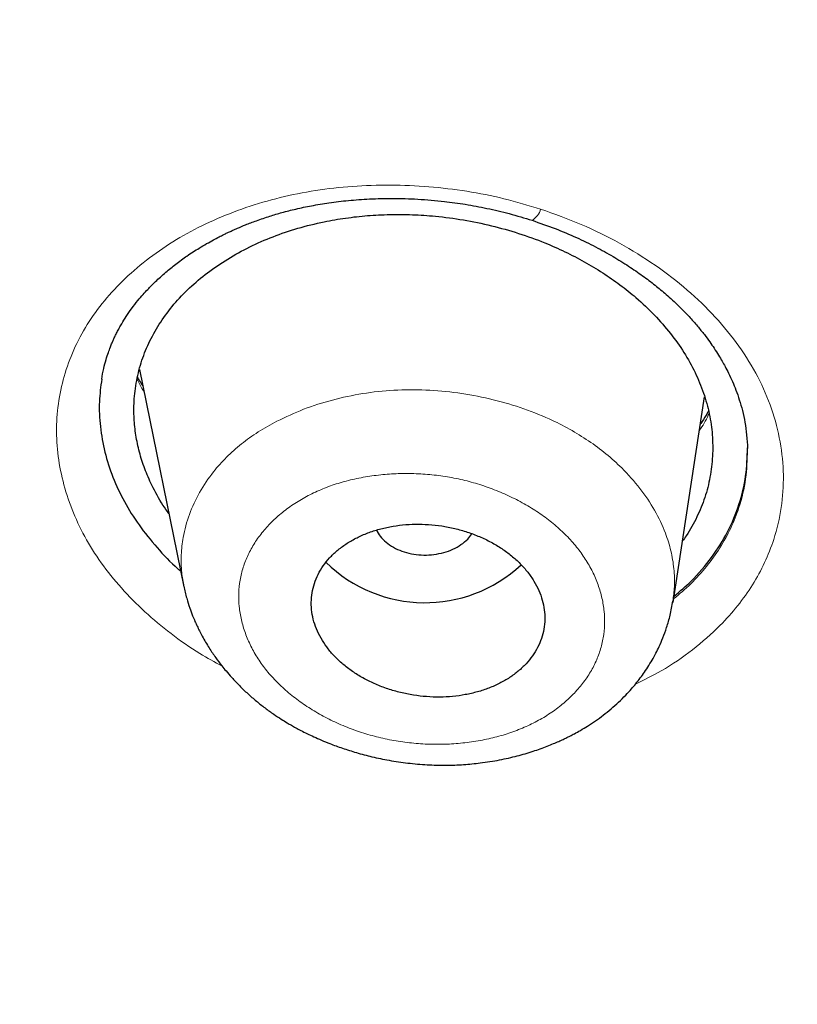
# Model space of a CAD drawing. Header units: millimetres. Extents: x 8 to 1170, y 12 to 886.
# Tile 260 of 656: x 739.94 to 745.94, y 825.42 to 833.02. Entities that reach past the tile are written whole.
import ezdxf

# ---------------------------------------------------------------- set-up
doc = ezdxf.new("R2010")
doc.units = ezdxf.units.MM

msp = doc.modelspace()

# ---------------------------------------------------------------- linework, layer by layer
at = {"color": 7, "linetype": 'Continuous', "lineweight": 30}
for p, q in [((740.865, 830.3223), (741.207, 828.6458)), ((744.9839, 828.5253), (745.2267, 830.1122)), ((745.5587, 829.7034), (745.5575, 829.7152)), ((744.9814, 828.5349), (744.9804, 828.5258))]:
    msp.add_line(p, q, dxfattribs=at)
at = {"color": 8, "linetype": 'Continuous', "lineweight": 0}
msp.add_arc((743.8276, 831.5939), 0.1376, 299.28427, 345.8883, dxfattribs=at)
at = {"color": 7, "linetype": 'Continuous', "lineweight": 30}
msp.add_arc((743.0676, 829.6145), 1.0916, 225.58831, 312.97422, dxfattribs=at)
for points, knots in [([(727.5163, 798.6273), (726.8835, 799.0369), (725.618, 799.8563), (723.8179, 801.1604), (722.0943, 802.5167), (720.4566, 803.9275), (718.9056, 805.3885), (717.4444, 806.8974), (716.0754, 808.4512), (714.8013, 810.047), (713.6247, 811.6822), (712.5482, 813.3537), (711.5747, 815.0587), (710.7061, 816.7939), (709.9432, 818.5558), (709.287, 820.3409), (708.7384, 822.146), (708.2983, 823.9676), (707.9674, 825.8025), (707.7468, 827.6474), (707.6373, 829.4987), (707.6399, 831.3532), (707.7549, 833.2071), (707.9812, 835.057), (708.3179, 836.8995), (708.764, 838.7311), (709.3184, 840.5485), (709.9803, 842.3483), (710.7486, 844.1272), (711.6225, 845.8818), (712.6009, 847.6085), (713.6824, 849.3041), (714.8641, 850.9654), (716.1433, 852.5896), (717.5173, 854.1738), (718.9835, 855.7151), (720.5391, 857.2107), (722.1816, 858.6577), (723.9081, 860.0532), (725.716, 861.3943), (727.6023, 862.678), (729.5627, 863.9025), (731.5933, 865.0658), (733.69, 866.1658), (735.8489, 867.2008), (738.0659, 868.1687), (740.3371, 869.0676), (742.6586, 869.8956), (745.0261, 870.6506), (747.4355, 871.3308), (749.8816, 871.9354), (752.3598, 872.4638), (754.8654, 872.9152), (757.3938, 873.2888), (759.9404, 873.5845), (762.5006, 873.7996), (765.0697, 873.9407), (766.785, 873.9667), (767.6427, 873.9797)], [0, 0, 0, 0, 0.017858, 0.035716, 0.053573, 0.07143, 0.089286, 0.107143, 0.124999, 0.142856, 0.160713, 0.178571, 0.196429, 0.214287, 0.232143, 0.25, 0.267856, 0.285712, 0.303568, 0.321425, 0.339282, 0.35714, 0.374998, 0.392856, 0.410713, 0.42857, 0.446428, 0.464285, 0.482142, 0.499999, 0.517857, 0.535714, 0.553571, 0.571428, 0.589285, 0.607142, 0.624999, 0.642856, 0.660713, 0.67857, 0.696427, 0.714284, 0.732141, 0.749999, 0.767857, 0.785715, 0.803573, 0.821432, 0.83929, 0.857149, 0.875005, 0.892861, 0.910716, 0.928572, 0.946428, 0.964284, 0.982141, 1, 1, 1, 1]), ([(767.6502, 871.5797), (767.0461, 871.572), (765.8382, 871.5568), (764.0275, 871.4812), (762.2194, 871.3671), (760.4139, 871.2107), (758.6112, 871.0132), (756.8148, 870.7748), (755.08, 870.5049), (753.4114, 870.208), (751.8098, 869.8879), (750.2254, 869.5358), (748.6584, 869.1519), (747.1086, 868.7363), (745.522, 868.273), (743.903, 867.7596), (742.2567, 867.193), (740.6394, 866.5911), (739.0511, 865.9541), (737.4918, 865.2822), (735.9589, 864.5744), (734.4958, 863.852), (733.1022, 863.1192), (731.7798, 862.3812), (730.4887, 861.6173), (729.2287, 860.8275), (727.9998, 860.0119), (726.7677, 859.1468), (725.5377, 858.2306), (724.3159, 857.2617), (723.1369, 856.2663), (722.0006, 855.2445), (720.9069, 854.1964), (719.8542, 853.1205), (718.8727, 852.0501), (717.9613, 850.9898), (717.1202, 849.9461), (716.323, 848.8886), (715.5697, 847.8172), (714.8601, 846.7319), (714.1749, 845.601), (713.5193, 844.4241), (712.8987, 843.2012), (712.3315, 841.9651), (711.8175, 840.7159), (711.3567, 839.4535), (710.9487, 838.1769), (710.6042, 836.9251), (710.3196, 835.7026), (710.0914, 834.5143), (709.9112, 833.3248), (709.779, 832.134), (709.6948, 830.9416), (709.6576, 829.714), (709.6723, 828.4521), (709.7443, 827.1572), (709.8732, 825.8641), (710.0591, 824.5725), (710.3018, 823.2824), (710.6013, 821.9955), (710.9458, 820.7519), (711.3295, 819.5547), (711.7468, 818.4052), (712.209, 817.2679), (712.7162, 816.1425), (713.2686, 815.029), (713.8842, 813.8941), (714.5673, 812.7399), (715.3226, 811.5691), (716.1303, 810.4152), (716.9903, 809.2784), (717.9029, 808.1587), (718.8651, 807.0597), (719.8448, 806.0151), (720.8344, 805.0256), (721.8303, 804.0885), (722.8624, 803.174), (723.9309, 802.2819), (725.0358, 801.4124), (726.2109, 800.5405), (727.4593, 799.6694), (728.7838, 798.8027), (730.1487, 797.9655), (731.5541, 797.1581), (733.0001, 796.3805), (734.481, 795.6361), (735.9487, 794.9469), (737.3955, 794.3117), (738.8202, 793.7264), (740.2667, 793.1718), (741.7351, 792.6481), (743.2254, 792.1551), (744.7848, 791.6789), (746.4129, 791.2232), (748.1092, 790.7922), (749.8233, 790.4003), (751.5552, 790.0475), (753.3048, 789.7339), (755.0687, 789.4602), (756.7935, 789.2333), (758.4747, 789.0497), (760.1115, 788.9058), (761.7541, 788.7958), (763.4022, 788.7207), (765.0559, 788.6774), (766.1606, 788.6775), (766.7135, 788.6775)], [0, 0, 0, 0, 0.01003, 0.020054, 0.030083, 0.040124, 0.050187, 0.060282, 0.070362, 0.079553, 0.088711, 0.097842, 0.106955, 0.116055, 0.12515, 0.135215, 0.145244, 0.155247, 0.165233, 0.175211, 0.185191, 0.195231, 0.204429, 0.213609, 0.222777, 0.23194, 0.241107, 0.250284, 0.260264, 0.270231, 0.280194, 0.290164, 0.300149, 0.31016, 0.320251, 0.329484, 0.338685, 0.347862, 0.357022, 0.366175, 0.375328, 0.385279, 0.395221, 0.405163, 0.415118, 0.425096, 0.435106, 0.445185, 0.454404, 0.463594, 0.472765, 0.481925, 0.491084, 0.500249, 0.510205, 0.520158, 0.530119, 0.540101, 0.550114, 0.56017, 0.570237, 0.579425, 0.588586, 0.597726, 0.606856, 0.615983, 0.625115, 0.635087, 0.645061, 0.655045, 0.665052, 0.67509, 0.685171, 0.695207, 0.70436, 0.713496, 0.722621, 0.731743, 0.74087, 0.750008, 0.759978, 0.769956, 0.779952, 0.789974, 0.800033, 0.810138, 0.820182, 0.829338, 0.838477, 0.847605, 0.856731, 0.86586, 0.875, 0.885017, 0.895019, 0.905016, 0.915017, 0.92503, 0.935066, 0.945076, 0.954226, 0.963368, 0.97251, 0.981657, 0.990818, 1, 1, 1, 1]), ([(710.1619, 829.6907), (710.1749, 830.1932), (710.2008, 831.197), (710.3363, 832.7001), (710.5426, 834.1981), (710.8267, 835.6912), (711.1866, 837.1793), (711.6136, 838.6312), (712.1017, 840.0442), (712.6459, 841.4163), (713.2556, 842.7752), (713.9312, 844.1212), (714.6835, 845.4744), (715.5153, 846.8311), (716.4298, 848.187), (717.4134, 849.5199), (718.4663, 850.8299), (719.588, 852.1163), (720.7523, 853.3517), (721.9519, 854.5341), (723.1806, 855.6624), (724.462, 856.7597), (725.7963, 857.8259), (727.2044, 858.8763), (728.6872, 859.9077), (730.2457, 860.916), (731.8563, 861.8848), (733.5193, 862.8137), (735.2323, 863.7014), (736.9558, 864.5292), (738.682, 865.2974), (740.4056, 866.0073), (742.1615, 866.6741), (743.9495, 867.2974), (745.7974, 867.8861), (747.7048, 868.4365), (749.6714, 868.9446), (751.667, 869.4017), (753.6913, 869.8076), (755.7411, 870.1616), (757.7681, 870.4572), (759.7631, 870.6965), (761.7205, 870.882), (763.6804, 871.0183), (765.6425, 871.1053), (767.6494, 871.1437), (769.6987, 871.13), (771.7873, 871.0604), (773.8697, 870.9351), (775.9457, 870.7543), (778.0128, 870.5183), (780.0253, 870.2342), (781.9776, 869.9065), (783.867, 869.539), (785.7324, 869.1253), (787.5735, 868.6657), (789.4335, 868.1484), (791.3072, 867.5705), (793.189, 866.9289), (795.0338, 866.2379), (796.8414, 865.4977), (798.6119, 864.7086), (800.3085, 863.889), (801.9287, 863.0443), (803.4702, 862.1795), (804.9645, 861.2787), (806.4116, 860.3419), (807.843, 859.3476), (809.2531, 858.2947), (810.6355, 857.1817), (811.9582, 856.0328), (813.2214, 854.8484), (814.426, 853.6275), (815.5482, 852.3972), (816.5882, 851.1626), (817.5461, 849.93), (818.4416, 848.6758), (819.2751, 847.4), (820.0611, 846.0783), (820.7943, 844.7116), (821.469, 843.3005), (822.0708, 841.8717), (822.5999, 840.4252), (823.057, 838.9587), (823.4341, 837.5036), (823.7338, 836.0647), (823.9591, 834.6491), (824.1142, 833.2298), (824.2052, 831.8065), (824.2077, 830.8559), (824.2089, 830.3803)], [0, 0, 0, 0, 0.011674, 0.023319, 0.034953, 0.046594, 0.058259, 0.069953, 0.080961, 0.091959, 0.102962, 0.113984, 0.125039, 0.136637, 0.148231, 0.159838, 0.171475, 0.183157, 0.194877, 0.205905, 0.216918, 0.22793, 0.238954, 0.250002, 0.261585, 0.273174, 0.284784, 0.296429, 0.308126, 0.319837, 0.330846, 0.341843, 0.352841, 0.363852, 0.374887, 0.386465, 0.398061, 0.409688, 0.421363, 0.433098, 0.444853, 0.455881, 0.466873, 0.477842, 0.4888, 0.499758, 0.511447, 0.523122, 0.534797, 0.546486, 0.558206, 0.569931, 0.580933, 0.591898, 0.602839, 0.613767, 0.624694, 0.636409, 0.648098, 0.659775, 0.671455, 0.683154, 0.694888, 0.705917, 0.716904, 0.727863, 0.738806, 0.749745, 0.761427, 0.773085, 0.784734, 0.79639, 0.808067, 0.819807, 0.830858, 0.841874, 0.852868, 0.863854, 0.874847, 0.886477, 0.898088, 0.909698, 0.921323, 0.932981, 0.944738, 0.955821, 0.966873, 0.97791, 0.988948, 1, 1, 1, 1]), ([(740.5726, 830.2481), (740.5775, 830.2758), (740.5866, 830.3267), (740.6048, 830.3954), (740.6224, 830.4505), (740.638, 830.4927), (740.6515, 830.5258), (740.6641, 830.5545), (740.6771, 830.5823), (740.6919, 830.612), (740.7087, 830.6434), (740.7316, 830.6836), (740.7627, 830.7336), (740.8042, 830.7935), (740.8482, 830.8503), (740.8904, 830.8999), (740.9258, 830.9386), (740.9578, 830.9718), (740.9901, 831.0036), (741.0267, 831.0377), (741.0781, 831.083), (741.1458, 831.1377), (741.2316, 831.2001), (741.3117, 831.2522), (741.3806, 831.293), (741.432, 831.3216), (741.4761, 831.3448), (741.5117, 831.3626), (741.5387, 831.3757), (741.562, 831.3867), (741.5884, 831.3988), (741.6294, 831.4169), (741.6896, 831.442), (741.7725, 831.4737), (741.8659, 831.5054), (741.9676, 831.5354), (742.0746, 831.5626), (742.1956, 831.5881), (742.3309, 831.6107), (742.4808, 831.6287), (742.6453, 831.6406), (742.8242, 831.6446), (743.0169, 831.6389), (743.204, 831.6229), (743.3824, 831.5984), (743.5499, 831.5673), (743.7223, 831.5269), (743.8366, 831.4918), (743.8949, 831.4739)], [0, 0, 0, 0, 0.028627, 0.052591, 0.071868, 0.086412, 0.097138, 0.106074, 0.115816, 0.126365, 0.137724, 0.149872, 0.170509, 0.193048, 0.217303, 0.23594, 0.25139, 0.263735, 0.276208, 0.290435, 0.30642, 0.333854, 0.362575, 0.392568, 0.409994, 0.425417, 0.438176, 0.448339, 0.45579, 0.460925, 0.467766, 0.477356, 0.494071, 0.515498, 0.541641, 0.564605, 0.590308, 0.618765, 0.649993, 0.684006, 0.720813, 0.760417, 0.802811, 0.84798, 0.883671, 0.920904, 0.959678, 1, 1, 1, 1]), ([(740.9596, 829.4302), (740.9406, 829.4722), (740.9026, 829.5563), (740.8623, 829.6855), (740.8345, 829.8158), (740.8206, 829.9462), (740.8209, 830.0872), (740.8391, 830.2373), (740.88, 830.3943), (740.9422, 830.5457), (741.0252, 830.6903), (741.1274, 830.827), (741.2483, 830.9542), (741.3873, 831.0712), (741.5431, 831.177), (741.7127, 831.2706), (741.8942, 831.3501), (742.0863, 831.415), (742.2745, 831.4616), (742.4549, 831.493), (742.6247, 831.5119), (742.7971, 831.5205), (742.9722, 831.5189), (743.1624, 831.5062), (743.3666, 831.4794), (743.5817, 831.435), (743.7921, 831.3759), (743.9815, 831.3073), (744.1502, 831.2328), (744.2997, 831.1554), (744.4418, 831.0701), (744.5753, 830.9776), (744.7099, 830.8694), (744.8419, 830.7449), (744.966, 830.6032), (745.0711, 830.4547), (745.1566, 830.3002), (745.2222, 830.1416), (745.2668, 829.9802), (745.2899, 829.8171), (745.2916, 829.6536), (745.2725, 829.492), (745.2324, 829.3347), (745.1702, 829.1836), (745.1099, 829.0719), (745.0663, 829.0127), (745.0565, 828.9994)], [0, 0, 0, 0, 0.019798, 0.039666, 0.059645, 0.079481, 0.099257, 0.12432, 0.149057, 0.173714, 0.198541, 0.223319, 0.247968, 0.272734, 0.297858, 0.322902, 0.347638, 0.372305, 0.397145, 0.416996, 0.436728, 0.456464, 0.476329, 0.496443, 0.521149, 0.546031, 0.570929, 0.595674, 0.615468, 0.635335, 0.655314, 0.675148, 0.694918, 0.72001, 0.744757, 0.7694, 0.794184, 0.818996, 0.843653, 0.868402, 0.893482, 0.918565, 0.94331, 0.96796, 0.992761, 1, 1, 1, 1]), ([(743.8949, 831.4739), (743.9549, 831.4533), (744.0717, 831.4132), (744.235, 831.3438), (744.3839, 831.2716), (744.5184, 831.1973), (744.6394, 831.1225), (744.7475, 831.0481), (744.8435, 830.9752), (744.9365, 830.8978), (745.0242, 830.8172), (745.1047, 830.7349), (745.1703, 830.6606), (745.2231, 830.5954), (745.2656, 830.5385), (745.3023, 830.4855), (745.3342, 830.4357), (745.3621, 830.3887), (745.3876, 830.3427), (745.4146, 830.2902), (745.4426, 830.2296), (745.4709, 830.1608), (745.4977, 830.085), (745.5211, 830.0024), (745.5402, 829.9117), (745.554, 829.8135), (745.557, 829.7468), (745.5585, 829.7118)], [0, 0, 0, 0, 0.062631, 0.121894, 0.177879, 0.23065, 0.280257, 0.326736, 0.370117, 0.410423, 0.459412, 0.503, 0.541207, 0.574042, 0.601608, 0.625907, 0.651733, 0.673951, 0.693487, 0.717524, 0.747596, 0.777255, 0.811352, 0.85064, 0.895183, 0.944973, 1, 1, 1, 1]), ([(824.2089, 830.3803), (824.1959, 829.879), (824.1699, 828.877), (824.0339, 827.3756), (823.8269, 825.8775), (823.5418, 824.3822), (823.1806, 822.8904), (822.7525, 821.4344), (822.2634, 820.0181), (821.7189, 818.6446), (821.1095, 817.286), (820.4349, 815.9422), (819.6829, 814.5911), (818.8509, 813.2361), (817.9358, 811.8803), (816.9519, 810.5475), (815.899, 809.2375), (814.7775, 807.9512), (813.6133, 806.7162), (812.4136, 805.5342), (811.185, 804.4064), (809.9037, 803.3097), (808.5697, 802.244), (807.1619, 801.1939), (805.6786, 800.1625), (804.118, 799.1534), (802.5033, 798.1827), (800.8342, 797.2509), (799.1151, 796.3607), (797.3879, 795.532), (795.662, 794.7647), (793.9415, 794.0567), (792.1908, 793.3922), (790.4101, 792.7715), (788.5678, 792.1847), (786.6636, 791.6352), (784.6972, 791.1266), (782.702, 790.6688), (780.678, 790.2621), (778.6286, 789.9075), (776.6019, 789.612), (774.6071, 789.3733), (772.6496, 789.1885), (770.6896, 789.0529), (768.7274, 788.9663), (766.7202, 788.928), (764.6708, 788.9416), (762.5821, 789.011), (760.4997, 789.1359), (758.4236, 789.3163), (756.3565, 789.5519), (754.344, 789.836), (752.3917, 790.1641), (750.5023, 790.5319), (748.637, 790.9458), (746.7959, 791.4055), (744.9361, 791.9228), (743.0626, 792.5006), (741.1811, 793.1418), (739.3367, 793.8323), (737.5294, 794.5718), (735.759, 795.3604), (734.0622, 796.18), (732.4415, 797.0253), (730.8994, 797.8907), (729.4047, 798.7921), (727.9571, 799.7294), (726.5255, 800.7238), (725.1156, 801.7767), (723.7336, 802.8891), (722.4113, 804.0371), (721.1487, 805.2204), (719.9444, 806.4402), (718.8222, 807.6705), (717.7819, 808.9057), (716.8238, 810.139), (715.9283, 811.3937), (715.0951, 812.6696), (714.309, 813.9927), (713.5749, 815.3616), (712.8989, 816.7749), (712.2965, 818.2035), (711.7674, 819.6477), (711.3108, 821.1103), (710.9345, 822.5621), (710.6356, 823.9989), (710.4108, 825.4142), (710.2562, 826.8348), (710.1655, 828.2607), (710.1631, 829.2137), (710.1619, 829.6907)], [0, 0, 0, 0, 0.011647, 0.023279, 0.034914, 0.046569, 0.058262, 0.069997, 0.081033, 0.092045, 0.103046, 0.114051, 0.125075, 0.136674, 0.148268, 0.159874, 0.171507, 0.183184, 0.194903, 0.205931, 0.216944, 0.227954, 0.238974, 0.250018, 0.2616, 0.2732, 0.284834, 0.296518, 0.308264, 0.319998, 0.330999, 0.341975, 0.352941, 0.363907, 0.374886, 0.386463, 0.398058, 0.409684, 0.421356, 0.433089, 0.444843, 0.455871, 0.466863, 0.477832, 0.488791, 0.499751, 0.51144, 0.523115, 0.53479, 0.54648, 0.558201, 0.569925, 0.580927, 0.591892, 0.602833, 0.61376, 0.624687, 0.6364, 0.648087, 0.659761, 0.671439, 0.683135, 0.694871, 0.705904, 0.716895, 0.727858, 0.738804, 0.749746, 0.761426, 0.773081, 0.784724, 0.796373, 0.808043, 0.819784, 0.830839, 0.841857, 0.852852, 0.863839, 0.87483, 0.886496, 0.898127, 0.909738, 0.921348, 0.932974, 0.944696, 0.955762, 0.96681, 0.977856, 0.988914, 1, 1, 1, 1]), ([(710.6956, 827.989), (710.6972, 827.9633), (710.7007, 827.9073), (710.7071, 827.8251), (710.7128, 827.737), (710.7181, 827.6445), (710.7252, 827.5328), (710.7338, 827.4043), (710.7444, 827.2573), (710.7567, 827.098), (710.7709, 826.9259), (710.7874, 826.7406), (710.806, 826.546), (710.8265, 826.3454), (710.8558, 826.0774), (710.8951, 825.7491), (710.9464, 825.3645), (711.0008, 824.9921), (711.0581, 824.6318), (711.1179, 824.2823), (711.1806, 823.9399), (711.2652, 823.5064), (711.3767, 822.9798), (711.5213, 822.3607), (711.6828, 821.7288), (711.8622, 821.0843), (712.0606, 820.4275), (712.2739, 819.7733), (712.5021, 819.1219), (712.7097, 818.568), (712.891, 818.1078), (713.0422, 817.7375), (713.2017, 817.3603), (713.3699, 816.976), (713.5342, 816.6136), (713.6918, 816.2763), (713.8394, 815.969), (713.9877, 815.668), (714.1358, 815.3748), (714.258, 815.1385), (714.3536, 814.9569), (714.4218, 814.8286), (714.4878, 814.7058), (714.5493, 814.5924), (714.6046, 814.4913), (714.6504, 814.4081), (714.6877, 814.3409), (714.7184, 814.2858), (714.7486, 814.2318), (714.7806, 814.1748), (714.8155, 814.113), (714.8608, 814.0331), (714.9182, 813.9326), (714.9895, 813.8089), (715.0685, 813.6731), (715.1556, 813.5252), (715.2508, 813.3652), (715.3545, 813.1933), (715.4818, 812.985), (715.6311, 812.7447), (715.8, 812.4783), (715.9698, 812.2155), (716.1396, 811.9576), (716.3092, 811.7045), (716.4754, 811.461), (716.638, 811.2267), (716.7963, 811.0022), (716.9513, 810.7857), (717.1004, 810.5804), (717.2346, 810.3982), (717.3541, 810.2377), (717.4596, 810.0975), (717.559, 809.9666), (717.6523, 809.8448), (717.7407, 809.7303), (717.8339, 809.6104), (717.9369, 809.479), (718.0532, 809.3321), (718.178, 809.1759), (718.3125, 809.0095), (718.457, 808.8327), (718.6118, 808.6456), (718.776, 808.4496), (718.9476, 808.2475), (719.1819, 807.9752), (719.4802, 807.6354), (719.7582, 807.3269), (719.953, 807.1145), (720.0605, 806.9981), (720.1688, 806.8817), (720.278, 806.7653), (720.3874, 806.6496), (720.494, 806.5375), (720.5978, 806.4293), (720.6957, 806.3278), (720.7869, 806.2339), (720.8677, 806.1513), (720.938, 806.0797), (721.0004, 806.0164), (721.0588, 805.9574), (721.1183, 805.8975), (721.1833, 805.8324), (721.2579, 805.7579), (721.3442, 805.6722), (721.4429, 805.5748), (721.5538, 805.4661), (721.6776, 805.3456), (721.8349, 805.1937), (722.0218, 805.0153), (722.2335, 804.8159), (722.444, 804.6202), (722.6525, 804.4287), (722.8917, 804.2118), (723.1609, 803.9714), (723.4599, 803.709), (723.7573, 803.4525), (724.0575, 803.1979), (724.3648, 802.9418), (724.645, 802.7123), (724.8962, 802.5095), (725.1167, 802.3337), (725.3411, 802.1569), (725.5681, 801.9802), (725.7913, 801.8086), (726.0052, 801.646), (726.2056, 801.4954), (726.3934, 801.3557), (726.5579, 801.2344), (726.7005, 801.1301), (726.8226, 801.0414), (726.9394, 800.957), (727.0569, 800.8726), (727.1954, 800.7739), (727.3598, 800.6575), (727.5527, 800.5222), (727.7598, 800.3786), (727.9809, 800.2268), (728.2143, 800.0684), (728.4564, 799.9061), (728.7468, 799.7139), (729.0804, 799.4963), (729.4434, 799.264), (729.7883, 799.047), (730.115, 798.8447), (730.4385, 798.6474), (730.7839, 798.44), (731.1569, 798.2198), (731.5615, 797.9854), (731.9777, 797.7489), (732.4055, 797.5105), (732.8412, 797.2726), (733.2161, 797.0721), (733.5249, 796.9095), (733.7663, 796.7839), (734.0054, 796.6608), (734.2424, 796.5403), (734.4767, 796.4223), (734.6783, 796.322), (734.8416, 796.2414), (734.9617, 796.1825), (735.0638, 796.1327), (735.1435, 796.094), (735.2031, 796.0651), (735.2473, 796.0438), (735.2907, 796.0229), (735.342, 795.9982), (735.4071, 795.967), (735.4864, 795.9291), (735.5797, 795.8847), (735.687, 795.8338), (735.8075, 795.777), (735.9399, 795.715), (736.0792, 795.6501), (736.2215, 795.5843), (736.4825, 795.4644), (736.8598, 795.2936), (737.3461, 795.0786), (737.818, 794.8747), (738.2763, 794.6809), (738.7291, 794.4937), (739.1785, 794.3118), (739.6257, 794.1348), (740.1537, 793.9303), (740.7639, 793.7006), (741.4593, 793.4478), (742.2368, 793.175), (743.1003, 792.8846), (744.0521, 792.5801), (745.0122, 792.2884), (745.9565, 792.0166), (746.8839, 791.7638), (747.7931, 791.5289), (748.7082, 791.3055), (749.6286, 791.0934), (750.5541, 790.8928), (751.4845, 790.7036), (752.4504, 790.5201), (753.452, 790.3437), (754.4891, 790.1759), (755.5299, 790.0225), (756.5742, 789.8835), (757.6221, 789.7586), (758.6736, 789.6478), (759.7283, 789.5514), (760.7858, 789.4694), (761.8456, 789.4019), (762.9013, 789.3492), (763.9526, 789.3111), (764.9998, 789.2873), (766.0494, 789.2776), (767.074, 789.2818), (768.0724, 789.2988), (769.043, 789.3273), (770.012, 789.368), (770.9796, 789.4206), (771.9457, 789.4852), (772.9103, 789.5618), (773.9052, 789.6532), (774.9299, 789.7609), (775.9837, 789.8863), (777.034, 790.0258), (778.0811, 790.1793), (779.1249, 790.3472), (780.1654, 790.5294), (781.2018, 790.7257), (782.2336, 790.936), (783.2602, 791.1602), (784.2751, 791.3967), (785.278, 791.6453), (786.2687, 791.9056), (787.2528, 792.1791), (788.2557, 792.4734), (789.2761, 792.7896), (790.313, 793.1286), (791.34, 793.4822), (792.3572, 793.8505), (793.3641, 794.2333), (794.1745, 794.5564), (794.794, 794.8118), (795.2268, 794.9938), (795.6575, 795.1785), (796.0862, 795.3661), (796.5166, 795.5581), (796.9207, 795.7419), (797.3013, 795.9181), (797.6583, 796.086), (798.022, 796.2598), (798.3924, 796.4398), (798.7673, 796.625), (799.1207, 796.8027), (799.4449, 796.9682), (799.7345, 797.118), (800.0077, 797.2611), (800.2646, 797.3973), (800.4531, 797.4984), (800.5759, 797.5647), (800.6352, 797.5968), (800.6851, 797.6239), (800.7257, 797.6459), (800.7572, 797.6631), (800.7844, 797.6779), (800.8151, 797.6947), (800.8561, 797.7171), (800.9076, 797.7453), (800.9662, 797.7775), (801.0296, 797.8124), (801.1127, 797.8584), (801.2179, 797.9167), (801.3474, 797.9889), (801.4876, 798.0676), (801.6387, 798.1529), (801.8003, 798.2449), (801.9699, 798.3421), (802.2428, 798.4997), (802.6096, 798.7146), (803.0827, 798.9977), (803.5577, 799.288), (804.0341, 799.5858), (804.4954, 799.8804), (805.0307, 800.2295), (805.6383, 800.6366), (806.3257, 801.1126), (807.0094, 801.6023), (807.6914, 802.1077), (808.3616, 802.6214), (809.0196, 803.1433), (809.6654, 803.6732), (810.2987, 804.211), (810.8398, 804.6867), (811.2938, 805.0971), (811.6654, 805.4404), (812.0363, 805.7905), (812.4099, 806.1509), (812.7222, 806.4592), (812.9732, 806.7114), (813.1624, 806.9036), (813.3527, 807.0994), (813.5424, 807.2968), (813.7268, 807.4912), (813.9017, 807.6776), (814.0642, 807.8529), (814.2123, 808.0142), (814.3466, 808.162), (814.4677, 808.2965), (814.5795, 808.4216), (814.688, 808.5439), (814.7996, 808.6707), (814.917, 808.8052), (815.0403, 808.9476), (815.1689, 809.0976), (815.305, 809.2577), (815.4482, 809.4281), (815.6377, 809.6561), (815.8672, 809.9366), (816.1302, 810.265), (816.3836, 810.5879), (816.6274, 810.9052), (816.8808, 811.2417), (817.1438, 811.5988), (817.4171, 811.9794), (817.684, 812.3605), (817.9267, 812.7162), (818.1466, 813.0459), (818.3458, 813.351), (818.545, 813.6626), (818.7338, 813.9646), (818.913, 814.2575), (819.0824, 814.54), (819.2531, 814.8307), (819.425, 815.1299), (819.5751, 815.3974), (819.7012, 815.6263), (819.8008, 815.8097), (819.8926, 815.9812), (819.9768, 816.1406), (820.0538, 816.2879), (820.1184, 816.4132), (820.1722, 816.5181), (820.2159, 816.6042), (820.2557, 816.6831), (820.2918, 816.7549), (820.3267, 816.825), (820.3639, 816.8999), (820.4062, 816.9857), (820.4523, 817.0799), (820.5017, 817.1816), (820.5534, 817.2888), (820.6073, 817.4019), (820.6621, 817.518), (820.717, 817.6353), (820.772, 817.754), (820.868, 817.9633), (821.0044, 818.2673), (821.1789, 818.6696), (821.3497, 819.0783), (821.5141, 819.4867), (821.6688, 819.886), (821.8139, 820.2754), (821.95, 820.6547), (822.0788, 821.0283), (822.2283, 821.4793), (822.395, 822.011), (822.5739, 822.625), (822.7398, 823.2405), (822.8929, 823.8575), (823.0329, 824.4758), (823.1592, 825.0922), (823.2663, 825.6756), (823.356, 826.2228), (823.4127, 826.6107), (823.4481, 826.8725), (823.4666, 827.0148), (823.4857, 827.1674), (823.5054, 827.3313), (823.5253, 827.5065), (823.5454, 827.6931), (823.5655, 827.8911), (823.5852, 828.1006), (823.6043, 828.3214), (823.6227, 828.5537), (823.64, 828.7975), (823.6556, 829.0476), (823.6693, 829.3036), (823.6811, 829.5652), (823.6908, 829.837), (823.6984, 830.1192), (823.7012, 830.3108), (823.7026, 830.4083)], [0, 0, 0, 0, 0.000488, 0.001066, 0.001741, 0.002496, 0.003291, 0.00439, 0.005557, 0.006789, 0.008184, 0.009655, 0.011202, 0.01282, 0.014437, 0.017594, 0.020657, 0.023626, 0.026502, 0.029284, 0.032003, 0.03472, 0.039702, 0.044684, 0.049665, 0.055002, 0.06034, 0.065677, 0.071014, 0.076351, 0.079353, 0.082419, 0.085553, 0.088756, 0.092028, 0.094647, 0.097245, 0.099785, 0.102267, 0.104691, 0.105802, 0.106901, 0.107971, 0.108943, 0.109807, 0.110563, 0.111081, 0.111533, 0.111981, 0.11247, 0.113, 0.113571, 0.11453, 0.115596, 0.116767, 0.118045, 0.119429, 0.12092, 0.122518, 0.124862, 0.127203, 0.129509, 0.13178, 0.134016, 0.136216, 0.138258, 0.140268, 0.142225, 0.14407, 0.145798, 0.147149, 0.148419, 0.149607, 0.150714, 0.151739, 0.152738, 0.153997, 0.155343, 0.156779, 0.158303, 0.159946, 0.161682, 0.163509, 0.165417, 0.167347, 0.171167, 0.17503, 0.176141, 0.177256, 0.178373, 0.179494, 0.180617, 0.181722, 0.182744, 0.183765, 0.184678, 0.185485, 0.186184, 0.186776, 0.187343, 0.187918, 0.188536, 0.189264, 0.190115, 0.191072, 0.192148, 0.193344, 0.194659, 0.196685, 0.198693, 0.200669, 0.202611, 0.20452, 0.2073, 0.210007, 0.212647, 0.215304, 0.218006, 0.220753, 0.222625, 0.224516, 0.226429, 0.228362, 0.230283, 0.232063, 0.233729, 0.235282, 0.236721, 0.237791, 0.238789, 0.239714, 0.240647, 0.241652, 0.243077, 0.244626, 0.246299, 0.24804, 0.249898, 0.251833, 0.253748, 0.256705, 0.259599, 0.26213, 0.264609, 0.267036, 0.269446, 0.272372, 0.27536, 0.27841, 0.281522, 0.284695, 0.287848, 0.289583, 0.291297, 0.292988, 0.294657, 0.296304, 0.297923, 0.298886, 0.299722, 0.300431, 0.301013, 0.301382, 0.30167, 0.301932, 0.302283, 0.302735, 0.303282, 0.303926, 0.304665, 0.305499, 0.306412, 0.307389, 0.308363, 0.309331, 0.312733, 0.316054, 0.319179, 0.32223, 0.325225, 0.32819, 0.331125, 0.33403, 0.338535, 0.343002, 0.347469, 0.353452, 0.359437, 0.365426, 0.371418, 0.376966, 0.382514, 0.388061, 0.39361, 0.399158, 0.404705, 0.410253, 0.416353, 0.42245, 0.42854, 0.434625, 0.440712, 0.446799, 0.452889, 0.458978, 0.465068, 0.471159, 0.477144, 0.483133, 0.489133, 0.495145, 0.500701, 0.506249, 0.511791, 0.517329, 0.522866, 0.528403, 0.53394, 0.540029, 0.546117, 0.552204, 0.558288, 0.564379, 0.570476, 0.576576, 0.582677, 0.58878, 0.594881, 0.600875, 0.606869, 0.612862, 0.618855, 0.625324, 0.631788, 0.638249, 0.644709, 0.651169, 0.65763, 0.660472, 0.663314, 0.666156, 0.668999, 0.671847, 0.674767, 0.677126, 0.679542, 0.682016, 0.684547, 0.687138, 0.689745, 0.691872, 0.693892, 0.695806, 0.697613, 0.699313, 0.6998, 0.70022, 0.700574, 0.700862, 0.701084, 0.701245, 0.701442, 0.70174, 0.702119, 0.702541, 0.702992, 0.703474, 0.704322, 0.705249, 0.706256, 0.707343, 0.70851, 0.709756, 0.711024, 0.714452, 0.717788, 0.72147, 0.725034, 0.728501, 0.73194, 0.737296, 0.742592, 0.748129, 0.753666, 0.759204, 0.764742, 0.770281, 0.775821, 0.781361, 0.784773, 0.788186, 0.791619, 0.795149, 0.798786, 0.800611, 0.802462, 0.804339, 0.806242, 0.80812, 0.809887, 0.811542, 0.813083, 0.814444, 0.815702, 0.816858, 0.817946, 0.819118, 0.820392, 0.821685, 0.823069, 0.824542, 0.826106, 0.827759, 0.830798, 0.833774, 0.836686, 0.839533, 0.842315, 0.845704, 0.849058, 0.852412, 0.855765, 0.8584, 0.861034, 0.863715, 0.866488, 0.868845, 0.871264, 0.873746, 0.876293, 0.878903, 0.880556, 0.882105, 0.883551, 0.884893, 0.886131, 0.887265, 0.888048, 0.888771, 0.889431, 0.890028, 0.890573, 0.891188, 0.891905, 0.892724, 0.893546, 0.894449, 0.895404, 0.896369, 0.897344, 0.898329, 0.899323, 0.90255, 0.905876, 0.90928, 0.912637, 0.915923, 0.91908, 0.922167, 0.925186, 0.928182, 0.933133, 0.93808, 0.943026, 0.947971, 0.952916, 0.957858, 0.962729, 0.966856, 0.970915, 0.971971, 0.973092, 0.974302, 0.975603, 0.976992, 0.978472, 0.980041, 0.9817, 0.98345, 0.98529, 0.98722, 0.989241, 0.99123, 0.9933, 0.995451, 0.997685, 1, 1, 1, 1]), ([(740.573, 830.2487), (740.5653, 830.191), (740.5493, 830.0697), (740.5589, 829.8806), (740.5937, 829.6851), (740.6551, 829.4914), (740.7433, 829.303), (740.857, 829.1209), (740.9979, 828.9481), (741.1075, 828.8297), (741.1753, 828.7734), (741.1821, 828.7678)], [0, 0, 0, 0, 0.11258, 0.236481, 0.362167, 0.487726, 0.611717, 0.735576, 0.860743, 0.986017, 1, 1, 1, 1]), ([(740.8901, 830.1993), (740.8816, 830.2117), (740.8673, 830.2327), (740.8546, 830.2539), (740.8494, 830.2626)], [0, 0, 0, 0, 0.591841, 1, 1, 1, 1]), ([(745.257, 830.0026), (745.2511, 829.9916), (745.2335, 829.9592), (745.2125, 829.9246), (745.1957, 829.9013), (745.1941, 829.8991)], [0, 0, 0, 0, 0.314737, 0.936026, 1, 1, 1, 1]), ([(744.9913, 828.5734), (745.0363, 828.6112), (745.1459, 828.7034), (745.2857, 828.8701), (745.4109, 829.0687), (745.4977, 829.2799), (745.5514, 829.497), (745.5559, 829.6447), (745.5582, 829.7174)], [0, 0, 0, 0, 0.123321, 0.300424, 0.476121, 0.653225, 0.829486, 1, 1, 1, 1]), ([(741.0917, 829.2109), (741.0759, 829.2324), (741.0239, 829.3031), (740.986, 829.3781), (740.9596, 829.4302)], [0, 0, 0, 0, 0.304034, 1, 1, 1, 1]), ([(742.2762, 828.2318), (742.2908, 828.2096), (742.3201, 828.1653), (742.3764, 828.1018), (742.4419, 828.0414), (742.517, 827.9853), (742.5993, 827.9353), (742.6881, 827.8922), (742.7818, 827.8564), (742.8794, 827.8282), (742.9796, 827.8083), (743.0811, 827.7966), (743.1826, 827.7932), (743.2827, 827.7985), (743.3803, 827.812), (743.4743, 827.8336), (743.5632, 827.8632), (743.6462, 827.9001), (743.7224, 827.9439), (743.7905, 827.9944), (743.85, 828.0505), (743.9002, 828.1118), (743.9401, 828.1776), (743.9696, 828.247), (743.9882, 828.3192), (743.9954, 828.3933), (743.9912, 828.4683), (743.9758, 828.5434), (743.949, 828.6176), (743.9112, 828.6899), (743.8632, 828.7594), (743.8049, 828.825), (743.7377, 828.8861), (743.6622, 828.9419), (743.5793, 828.9913), (743.4902, 829.034), (743.3962, 829.0695), (743.2984, 829.097), (743.1981, 829.1165), (743.0966, 829.1277), (742.9952, 829.1303), (742.8951, 829.1246), (742.7977, 829.1106), (742.7041, 829.0884), (742.6155, 829.0584), (742.5328, 829.0211), (742.4573, 828.9767), (742.3896, 828.926), (742.3306, 828.8695), (742.2812, 828.8078), (742.2419, 828.7418), (742.213, 828.6723), (742.1953, 828.6), (742.1888, 828.5259), (742.1934, 828.4511), (742.2098, 828.3764), (742.2363, 828.3027), (742.2629, 828.2554), (742.2762, 828.2318)], [0, 0, 0, 0, 0.017088, 0.034177, 0.052216, 0.070312, 0.088351, 0.106389, 0.124483, 0.142521, 0.160487, 0.178511, 0.196477, 0.214336, 0.23225, 0.250108, 0.267868, 0.285683, 0.303442, 0.321155, 0.338924, 0.356636, 0.374374, 0.392169, 0.409907, 0.427732, 0.445615, 0.463441, 0.481378, 0.499373, 0.517311, 0.535334, 0.553416, 0.57144, 0.589486, 0.607589, 0.625635, 0.64363, 0.661682, 0.679677, 0.697571, 0.71552, 0.733414, 0.7512, 0.769043, 0.786829, 0.804548, 0.822324, 0.840043, 0.857766, 0.875544, 0.893266, 0.911037, 0.928866, 0.946637, 0.964406, 0.982231, 1, 1, 1, 1]), ([(742.696, 829.0841), (742.6972, 829.0806), (742.7047, 829.059), (742.7325, 829.0225), (742.7795, 828.9778), (742.8391, 828.9412), (742.9069, 828.9127), (742.9571, 828.9024), (742.9822, 828.8972)], [0, 0, 0, 0, 0.036492, 0.229164, 0.421836, 0.614582, 0.807328, 1, 1, 1, 1]), ([(742.9822, 828.8972), (743.008, 828.8943), (743.0596, 828.8884), (743.1385, 828.8937), (743.2147, 828.9088), (743.2858, 828.9344), (743.3481, 828.9699), (743.3982, 829.0103), (743.4208, 829.041), (743.431, 829.0548)], [0, 0, 0, 0, 0.146451, 0.292959, 0.439467, 0.585918, 0.73237, 0.878878, 1, 1, 1, 1]), ([(741.2064, 828.6495), (741.2134, 828.6187), (741.2262, 828.5621), (741.2504, 828.4865), (741.2726, 828.4269), (741.2918, 828.3809), (741.3093, 828.3424), (741.328, 828.3041), (741.3579, 828.2471), (741.399, 828.1773), (741.4499, 828.1018), (741.494, 828.043), (741.5354, 827.992), (741.5803, 827.9405), (741.6359, 827.8819), (741.6993, 827.8213), (741.7654, 827.7639), (741.8325, 827.711), (741.8969, 827.6647), (741.954, 827.6271), (741.9997, 827.599), (742.0371, 827.5771), (742.0726, 827.5572), (742.1127, 827.5358), (742.1592, 827.5123), (742.212, 827.4873), (742.2708, 827.4613), (742.3439, 827.4314), (742.4336, 827.3987), (742.5419, 827.3645), (742.6622, 827.3328), (742.7946, 827.3052), (742.9372, 827.2839), (743.0838, 827.271), (743.228, 827.2675), (743.3646, 827.2726), (743.5033, 827.2859), (743.6418, 827.3079), (743.778, 827.3387), (743.9006, 827.3746), (743.9932, 827.4076), (744.0585, 827.4341), (744.0994, 827.4519), (744.1333, 827.4674), (744.1618, 827.4812), (744.1909, 827.4957), (744.2263, 827.5143), (744.2721, 827.5398), (744.3266, 827.5726), (744.3859, 827.6116), (744.4465, 827.6556), (744.5061, 827.7033), (744.5637, 827.7546), (744.6159, 827.8062), (744.6598, 827.8541), (744.7092, 827.9127), (744.7674, 827.9904), (744.817, 828.0701), (744.8529, 828.1364), (744.8788, 828.1892), (744.9074, 828.2553), (744.9365, 828.3357), (744.9641, 828.4306), (744.9764, 828.4994), (744.9829, 828.5361)], [0, 0, 0, 0, 0.019715, 0.036237, 0.049565, 0.059723, 0.068364, 0.077489, 0.087103, 0.109028, 0.127779, 0.143716, 0.154405, 0.168188, 0.185712, 0.203675, 0.221161, 0.238177, 0.254401, 0.267829, 0.278168, 0.285566, 0.29303, 0.30181, 0.311904, 0.323159, 0.33549, 0.3489, 0.368464, 0.389959, 0.41339, 0.438758, 0.466065, 0.494351, 0.521447, 0.547274, 0.571817, 0.600926, 0.628024, 0.653108, 0.676046, 0.686413, 0.695345, 0.702839, 0.708891, 0.714455, 0.722311, 0.732857, 0.74599, 0.76078, 0.776073, 0.791871, 0.807883, 0.824018, 0.837827, 0.848864, 0.872407, 0.898716, 0.908565, 0.921033, 0.936417, 0.954716, 0.975919, 1, 1, 1, 1])]:
    msp.add_open_spline(points, degree=3, knots=knots, dxfattribs=at)
at = {"color": 8, "linetype": 'Continuous', "lineweight": 0}
for points, knots in [([(710.6613, 829.7573), (710.682, 830.4277), (710.7233, 831.7644), (710.9581, 833.7615), (711.318, 835.7428), (711.8136, 837.7085), (712.4413, 839.6587), (713.2033, 841.5928), (714.0982, 843.5046), (715.1203, 845.3835), (716.2654, 847.219), (717.5297, 849.007), (718.9126, 850.7482), (720.4133, 852.4433), (722.0309, 854.0914), (723.7614, 855.6853), (725.5951, 857.2156), (727.5234, 858.6749), (729.5415, 860.0612), (731.649, 861.3749), (733.8461, 862.6159), (736.1312, 863.7833), (738.4962, 864.8724), (740.9275, 865.8767), (743.4134, 866.7911), (745.9493, 867.6147), (748.536, 868.3477), (751.1743, 868.9904), (753.8609, 869.5415), (756.5837, 869.9985), (759.327, 870.3588), (762.0791, 870.6216), (764.8374, 870.7862), (767.6017, 870.8533), (770.3721, 870.8223), (773.1448, 870.6921), (775.9071, 870.4632), (778.643, 870.1376), (781.3418, 869.7179), (784.0009, 869.2049), (786.6208, 868.5976), (789.2021, 867.8956), (791.7386, 867.0988), (794.2174, 866.2114), (796.6242, 865.2388), (798.9518, 864.1856), (801.2008, 863.0538), (803.3706, 861.8426), (805.4598, 860.5507), (807.4624, 859.1807), (809.3676, 857.7393), (811.1653, 856.2343), (812.851, 854.6714), (814.4257, 853.0521), (815.8901, 851.3771), (817.2427, 849.6454), (818.478, 847.861), (819.5887, 846.0335), (820.5678, 844.1728), (821.4152, 842.2848), (822.1312, 840.3695), (822.7175, 838.4268), (823.1738, 836.4574), (823.4937, 834.4651), (823.6883, 832.4571), (823.7003, 831.1131), (823.7064, 830.4409)], [0, 0, 0, 0, 0.015712, 0.031331, 0.046897, 0.062447, 0.078018, 0.093647, 0.109364, 0.125068, 0.140678, 0.156238, 0.171786, 0.187361, 0.20301, 0.218729, 0.234412, 0.250011, 0.265566, 0.281113, 0.296691, 0.312337, 0.328056, 0.343741, 0.359332, 0.374883, 0.390432, 0.406015, 0.421689, 0.437408, 0.453066, 0.468652, 0.484201, 0.499753, 0.515345, 0.531016, 0.546736, 0.5624, 0.57798, 0.593531, 0.609088, 0.62469, 0.640388, 0.656108, 0.671748, 0.687324, 0.702876, 0.718439, 0.734052, 0.749753, 0.765462, 0.781092, 0.796672, 0.812229, 0.827796, 0.843417, 0.85913, 0.874841, 0.89046, 0.906024, 0.921572, 0.937142, 0.95278, 0.96849, 0.98424, 1, 1, 1, 1]), ([(823.4881, 830.2421), (823.4864, 830.7399), (823.483, 831.7351), (823.3808, 833.225), (823.2074, 834.7108), (822.9558, 836.1928), (822.6287, 837.6677), (822.2355, 839.1021), (821.783, 840.4921), (821.2759, 841.8374), (820.7049, 843.167), (820.0699, 844.4808), (819.3584, 845.8017), (818.5671, 847.1272), (817.692, 848.4542), (816.7473, 849.7588), (815.7328, 851.0411), (814.6501, 852.2993), (813.526, 853.5054), (812.3684, 854.6568), (811.1833, 855.7529), (809.9472, 856.8168), (808.6601, 857.8482), (807.2958, 858.8662), (805.8525, 859.8678), (804.3281, 860.8491), (802.7509, 861.7902), (801.1207, 862.691), (799.4434, 863.5482), (797.7595, 864.3435), (796.0773, 865.0776), (794.3987, 865.7538), (792.6877, 866.3874), (790.9444, 866.9781), (789.1351, 867.5361), (787.2607, 868.0576), (785.3219, 868.5381), (783.3559, 868.9669), (781.3625, 869.3441), (779.3465, 869.6686), (777.3543, 869.9349), (775.3937, 870.1456), (773.4676, 870.3037), (771.5357, 870.4134), (769.5984, 870.4746), (767.618, 870.4876), (765.5977, 870.449), (763.5411, 870.3552), (761.4894, 870.2068), (759.4427, 870.004), (757.3998, 869.7468), (755.4044, 869.4421), (753.462, 869.0938), (751.5793, 868.7063), (749.7197, 868.2731), (747.8833, 867.7944), (746.0341, 867.2599), (744.1768, 866.6677), (742.3163, 866.0152), (740.4908, 865.3149), (738.7004, 864.567), (736.9413, 863.7703), (735.249, 862.942), (733.6265, 862.0871), (732.0796, 861.2121), (730.579, 860.3018), (729.1243, 859.3562), (727.687, 858.3558), (726.2722, 857.2994), (724.8854, 856.1857), (723.556, 855.0369), (722.2837, 853.8531), (721.0677, 852.6337), (719.9323, 851.4058), (718.8781, 850.1752), (717.9055, 848.9481), (716.9944, 847.7014), (716.1448, 846.4348), (715.3382, 845.1184), (714.5801, 843.7534), (713.8768, 842.3412), (713.2467, 840.9143), (712.6896, 839.4726), (712.2057, 838.0168), (711.8033, 836.5783), (711.4787, 835.1608), (711.2275, 833.7672), (711.0448, 832.3692), (710.9245, 830.9666), (710.9011, 830.0301), (710.8893, 829.5613)], [0, 0, 0, 0, 0.011718, 0.023422, 0.035131, 0.046861, 0.058633, 0.070374, 0.081376, 0.092351, 0.103314, 0.114278, 0.125258, 0.136845, 0.148439, 0.160058, 0.171716, 0.183431, 0.19516, 0.206169, 0.21715, 0.228117, 0.239082, 0.250059, 0.261698, 0.273343, 0.285009, 0.296711, 0.308463, 0.320158, 0.331114, 0.342058, 0.353001, 0.363957, 0.374937, 0.386579, 0.398224, 0.409886, 0.42158, 0.43332, 0.445046, 0.456045, 0.467022, 0.477988, 0.488955, 0.499937, 0.511584, 0.523217, 0.534851, 0.5465, 0.558178, 0.569924, 0.580979, 0.591996, 0.602988, 0.613967, 0.624945, 0.636586, 0.648202, 0.659808, 0.671417, 0.683046, 0.69478, 0.705845, 0.716869, 0.727865, 0.738844, 0.74982, 0.761474, 0.77311, 0.784742, 0.796386, 0.808059, 0.819799, 0.830845, 0.841849, 0.852823, 0.863782, 0.874741, 0.886479, 0.898182, 0.909866, 0.921548, 0.933247, 0.944959, 0.955973, 0.966969, 0.977962, 0.988967, 1, 1, 1, 1]), ([(741.5026, 828.0329), (741.4445, 828.0648), (741.3051, 828.1414), (741.1049, 828.2823), (740.9016, 828.4514), (740.7212, 828.6348), (740.5651, 828.8291), (740.4372, 829.0325), (740.3384, 829.2434), (740.2692, 829.4601), (740.2292, 829.679), (740.2198, 829.8969), (740.2416, 830.112), (740.2938, 830.3225), (740.3754, 830.5258), (740.4869, 830.7189), (740.6278, 830.9008), (740.7962, 831.0697), (740.988, 831.2238), (741.2008, 831.3601), (741.4332, 831.4774), (741.6832, 831.5751), (741.9473, 831.6524), (742.2228, 831.7074), (742.5084, 831.7397), (742.8016, 831.7492), (743.0975, 831.7369), (743.3911, 831.7014), (743.6807, 831.6447), (743.8673, 831.5886), (743.961, 831.5604)], [0, 0, 0, 0, 0.025633, 0.061538, 0.097426, 0.133686, 0.169873, 0.205706, 0.241598, 0.277966, 0.314323, 0.350222, 0.386061, 0.422242, 0.458238, 0.493983, 0.529898, 0.566403, 0.60277, 0.638686, 0.674543, 0.710736, 0.746779, 0.782573, 0.818523, 0.855031, 0.891599, 0.927683, 0.963682, 1, 1, 1, 1]), ([(743.961, 831.5604), (744.0669, 831.5229), (744.2785, 831.4479), (744.5749, 831.3005), (744.8496, 831.1307), (745.098, 830.9395), (745.3149, 830.7299), (745.4976, 830.5048), (745.6444, 830.2669), (745.7512, 830.0186), (745.8166, 829.7642), (745.8421, 829.5083), (745.8256, 829.2557), (745.772, 829.0299), (745.694, 828.8316), (745.601, 828.6604), (745.4859, 828.4981), (745.334, 828.3282), (745.1393, 828.1577), (744.9201, 828.0056), (744.7616, 827.9282), (744.6941, 827.8952)], [0, 0, 0, 0, 0.056258, 0.11243, 0.169353, 0.225853, 0.281847, 0.338168, 0.394347, 0.450452, 0.507365, 0.564145, 0.620242, 0.676496, 0.718999, 0.761099, 0.803169, 0.845586, 0.902295, 0.958419, 1, 1, 1, 1]), ([(710.8893, 829.5613), (710.8911, 829.0636), (710.8945, 828.0687), (710.9968, 826.579), (711.1703, 825.093), (711.4219, 823.6105), (711.7491, 822.1353), (712.1422, 820.7012), (712.5945, 819.3119), (713.1013, 817.9671), (713.672, 816.6379), (714.3067, 815.324), (715.0174, 814.003), (715.808, 812.6774), (716.6825, 811.3502), (717.6268, 810.0449), (718.6412, 808.7616), (719.7239, 807.5028), (720.8481, 806.2968), (722.0055, 805.1461), (723.1905, 804.0508), (724.4266, 802.9875), (725.7139, 801.9563), (727.0783, 800.9382), (728.5217, 799.9365), (730.0459, 798.9551), (731.6231, 798.0136), (733.2532, 797.1123), (734.9306, 796.2548), (736.6144, 795.4595), (738.2965, 794.7258), (739.9751, 794.05), (741.686, 793.4167), (743.4293, 792.8261), (745.2385, 792.2681), (747.1129, 791.7465), (749.0517, 791.2659), (751.0178, 790.8367), (753.0111, 790.4591), (755.0272, 790.1341), (757.0193, 789.8679), (758.9797, 789.6575), (760.9058, 789.4998), (762.8375, 789.3904), (764.7748, 789.3293), (766.7551, 789.3163), (768.7754, 789.3548), (770.8321, 789.4485), (772.8839, 789.5965), (774.9307, 789.7988), (776.9736, 790.0556), (778.969, 790.3603), (780.9114, 790.7089), (782.794, 791.0968), (784.6535, 791.5302), (786.4899, 792.0091), (788.3391, 792.5435), (790.1964, 793.1356), (792.0569, 793.7879), (793.8824, 794.4878), (795.6729, 795.2352), (797.432, 796.0316), (799.1243, 796.8599), (800.7469, 797.7152), (802.2937, 798.5905), (803.7945, 799.5011), (805.2492, 800.4468), (806.6865, 801.4471), (808.1012, 802.5032), (809.4878, 803.6164), (810.8172, 804.7648), (812.0897, 805.9481), (813.3059, 807.1671), (814.4412, 808.3951), (815.4955, 809.626), (816.4682, 810.8534), (817.3796, 812.1005), (818.2299, 813.3673), (819.0365, 814.6821), (819.794, 816.0448), (820.496, 817.4547), (821.1256, 818.8811), (821.6829, 820.3244), (822.1676, 821.7834), (822.5711, 823.2259), (822.8968, 824.6465), (823.1489, 826.0415), (823.3322, 827.4392), (823.4529, 828.8398), (823.4764, 829.7744), (823.4881, 830.2421)], [0, 0, 0, 0, 0.0117137, 0.0234149, 0.0351216, 0.0468522, 0.0586247, 0.070364, 0.0813631, 0.0923367, 0.1032992, 0.1142649, 0.1252481, 0.1368316, 0.148424, 0.1600419, 0.1717018, 0.1834199, 0.1951477, 0.206154, 0.2171342, 0.2281014, 0.2390684, 0.2500482, 0.2616874, 0.2733323, 0.2849979, 0.2966994, 0.3084517, 0.3201468, 0.3311024, 0.3420458, 0.3529893, 0.3639449, 0.3749251, 0.3865672, 0.398212, 0.409874, 0.4215681, 0.4333088, 0.4450345, 0.4560332, 0.4670091, 0.4779743, 0.4889413, 0.4999221, 0.5115701, 0.5232038, 0.5348379, 0.5464871, 0.5581659, 0.5699121, 0.5809668, 0.5919838, 0.6029753, 0.6139537, 0.6249313, 0.6365724, 0.6481884, 0.6597941, 0.6714039, 0.6830322, 0.6947667, 0.7058318, 0.7168559, 0.7278515, 0.7388313, 0.7498078, 0.7614587, 0.7730925, 0.7847248, 0.7963708, 0.8080459, 0.8197857, 0.8308292, 0.8418316, 0.8528066, 0.8637681, 0.8747299, 0.8864319, 0.8981149, 0.9097963, 0.9214933, 0.9332235, 0.9449736, 0.9560095, 0.967015, 0.9780052, 0.9889952, 1, 1, 1, 1]), ([(740.8997, 830.152), (740.8965, 830.1566), (740.8748, 830.1875), (740.859, 830.22), (740.8455, 830.2477)], [0, 0, 0, 0, 0.14935, 1, 1, 1, 1]), ([(741.9244, 829.9231), (741.9922, 829.9554), (742.1278, 830.0198), (742.3519, 830.0903), (742.5859, 830.1403), (742.8281, 830.1668), (743.0749, 830.1685), (743.3227, 830.1457), (743.5674, 830.1001), (743.8047, 830.0326), (744.0112, 829.9516), (744.1869, 829.8637), (744.3338, 829.7735), (744.4683, 829.6732), (744.6034, 829.5516), (744.7323, 829.4067), (744.8458, 829.2377), (744.9229, 829.0752), (744.97, 828.9237), (744.9928, 828.7857), (744.9978, 828.6554), (744.9865, 828.5724), (744.9814, 828.5349)], [0, 0, 0, 0, 0.056012, 0.111955, 0.167705, 0.223155, 0.278546, 0.334331, 0.390393, 0.446533, 0.502539, 0.544369, 0.586045, 0.627843, 0.669812, 0.725965, 0.782251, 0.838555, 0.880767, 0.92296, 0.965158, 1, 1, 1, 1]), ([(741.2086, 828.6461), (741.2016, 828.6826), (741.186, 828.7644), (741.1845, 828.8921), (741.2008, 829.0427), (741.2451, 829.2054), (741.3237, 829.3758), (741.4231, 829.5228), (741.534, 829.647), (741.6496, 829.7497), (741.7792, 829.8432), (741.876, 829.8965), (741.9244, 829.9231)], [0, 0, 0, 0, 0.074054, 0.166, 0.258261, 0.38165, 0.50531, 0.629017, 0.721779, 0.814512, 0.907233, 1, 1, 1, 1]), ([(745.262, 829.9845), (745.2599, 829.9795), (745.2407, 829.9328), (745.2122, 829.8893), (745.1867, 829.8505)], [0, 0, 0, 0, 0.1070779, 1, 1, 1, 1]), ([(744.9881, 828.5529), (745.0335, 828.5906), (745.1272, 828.6686), (745.2445, 828.8022), (745.3487, 828.9461), (745.4329, 829.0984), (745.5028, 829.2752), (745.5517, 829.4771), (745.5563, 829.628), (745.5587, 829.7034)], [0, 0, 0, 0, 0.123048, 0.254585, 0.386091, 0.517594, 0.649213, 0.824687, 1, 1, 1, 1]), ([(742.1808, 829.3565), (742.1451, 829.3371), (742.0737, 829.2985), (741.9781, 829.2304), (741.8919, 829.1551), (741.8163, 829.0729), (741.7521, 828.9852), (741.701, 828.893), (741.6634, 828.797), (741.6395, 828.6979), (741.629, 828.5968), (741.6322, 828.4945), (741.6492, 828.3914), (741.6795, 828.2885), (741.7224, 828.1874), (741.7778, 828.0899), (741.8454, 827.9968), (741.9245, 827.9087), (742.0151, 827.8257), (742.1157, 827.749), (742.225, 827.6787), (742.3423, 827.6158), (742.4659, 827.5608), (742.5948, 827.5148), (742.7271, 827.4785), (742.8626, 827.4522), (742.9999, 827.4355), (743.1379, 827.4287), (743.2754, 827.4319), (743.4116, 827.4451), (743.5445, 827.4677), (743.6719, 827.5), (743.7927, 827.5418), (743.9063, 827.5928), (744.0118, 827.6523), (744.1081, 827.7199), (744.1943, 827.7952), (744.2699, 827.8776), (744.3343, 827.9656), (744.3856, 828.058), (744.4232, 828.1538), (744.4469, 828.2528), (744.4572, 828.354), (744.454, 828.4564), (744.4371, 828.5594), (744.4069, 828.662), (744.3641, 828.7629), (744.3086, 828.8603), (744.2409, 828.9536), (744.1615, 829.0421), (744.0717, 829.1251), (743.972, 829.2018), (743.8628, 829.2719), (743.7451, 829.3349), (743.6211, 829.39), (743.4924, 829.4359), (743.36, 829.4721), (743.2249, 829.4984), (743.0871, 829.5149), (742.9488, 829.5214), (742.8109, 829.5183), (742.6746, 829.5053), (742.5415, 829.4829), (742.4135, 829.4505), (742.2921, 829.4093), (742.2179, 829.3741), (742.1808, 829.3565)], [0, 0, 0, 0, 0.015636, 0.031188, 0.046807, 0.062642, 0.078441, 0.094012, 0.109513, 0.125103, 0.140643, 0.156136, 0.171734, 0.187585, 0.203394, 0.218959, 0.234438, 0.249988, 0.265444, 0.281214, 0.296837, 0.312441, 0.328334, 0.343939, 0.359411, 0.374905, 0.390539, 0.406071, 0.421647, 0.437412, 0.453231, 0.468819, 0.484329, 0.499918, 0.51556, 0.531113, 0.546731, 0.562566, 0.578452, 0.594055, 0.609533, 0.625048, 0.640647, 0.656163, 0.671746, 0.687544, 0.703307, 0.718866, 0.734376, 0.749995, 0.765524, 0.781013, 0.796611, 0.812465, 0.828284, 0.843857, 0.859337, 0.874879, 0.890347, 0.906113, 0.921746, 0.937346, 0.953306, 0.968964, 0.984475, 1, 1, 1, 1])]:
    msp.add_open_spline(points, degree=3, knots=knots, dxfattribs=at)

doc.saveas('drawing.dxf')
